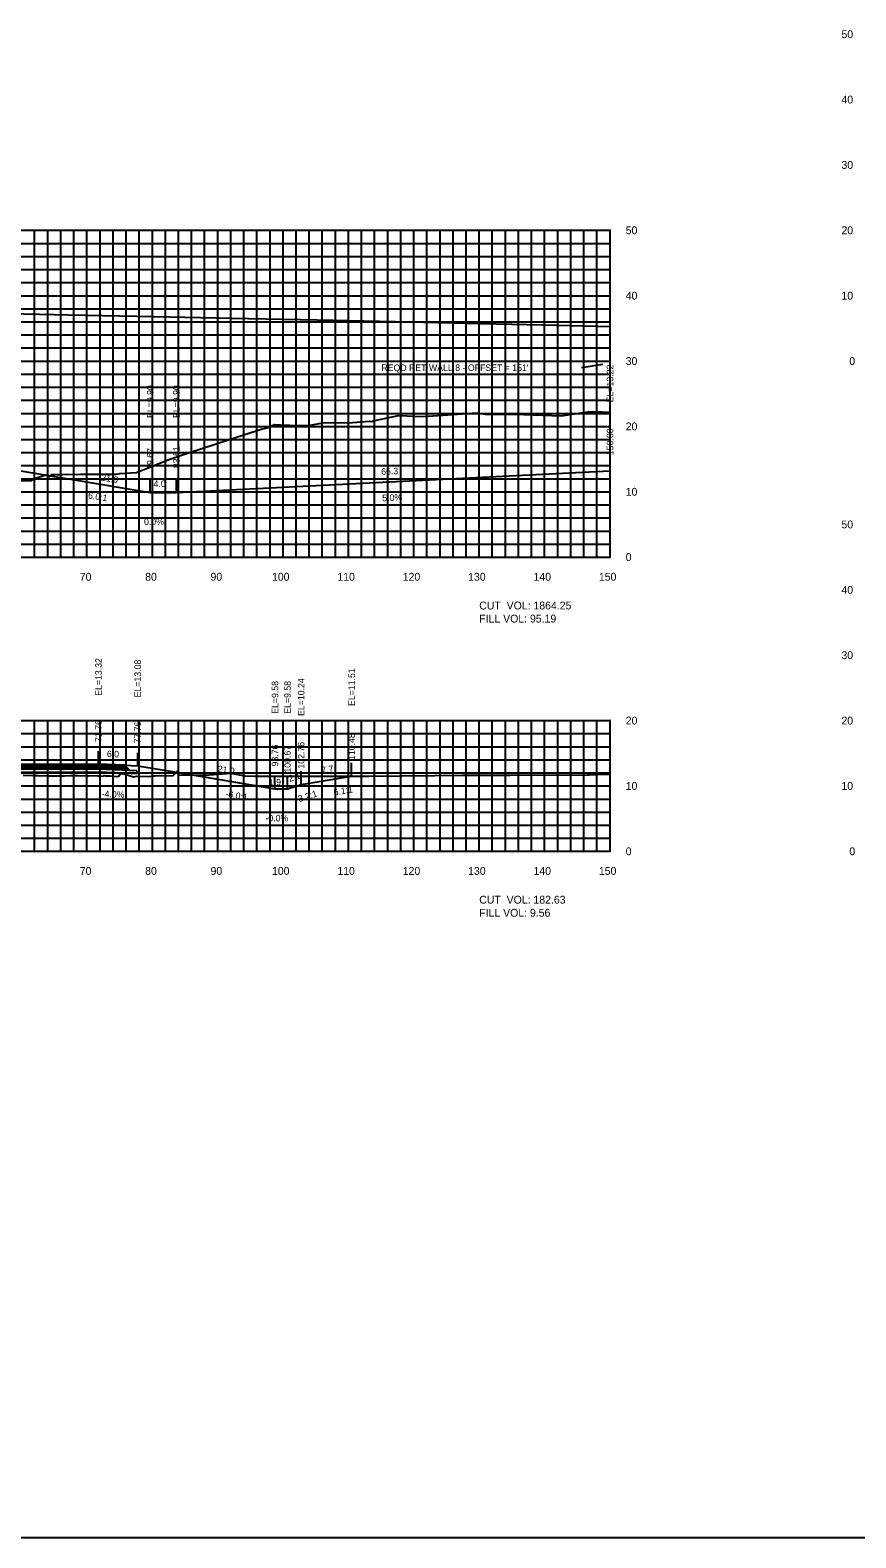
# Model space of a CAD drawing. Extents: x 1797419 to 1809236, y 248759 to 251512.
# Drawn here: x 1803032.3 to 1803158.6, y 249994.4 to 250225 of the extents above; entities that cross this region are included whole.
import ezdxf

# ---------------------------------------------------------------- set-up
doc = ezdxf.new("R2010")
doc.units = 0
for name, color, linetype in [('10', 7, 'Continuous'), ('3', 7, 'Continuous'), ('31', 7, 'Continuous'), ('4', 7, 'Continuous'), ('60', 7, 'Continuous'), ('ANNO-TXT', 7, 'Continuous'), ('BASE', 7, 'Continuous'), ('CL-CNST', 7, 'Continuous'), ('Level 55', 7, 'Continuous'), ('Level 62', 7, 'Continuous'), ('LOWER BINDER', 7, 'Continuous'), ('M-ROADS', 7, 'Continuous'), ('UPPER BINDER', 7, 'Continuous'), ('WEARING', 7, 'Continuous')]:
    doc.layers.add(name, color=color, linetype=linetype)

msp = doc.modelspace()

# ---------------------------------------------------------------- linework, layer by layer
for p, q in [((1803050.67, 250154.34), (1803050.67, 250156.34)), ((1803054.67, 250154.34), (1803054.67, 250156.34)), ((1803042.76, 250112.75), (1803042.76, 250114.75)), ((1803048.76, 250112.51), (1803048.76, 250114.51)), ((1803081.48, 250110.94), (1803081.48, 250112.94)), ((1803069.76, 250109.01), (1803069.76, 250111.01)), ((1803069.76, 250109.01), (1803069.76, 250111.01)), ((1803071.67, 250109.01), (1803071.67, 250111.01)), ((1803073.76, 250109.67), (1803073.76, 250111.67))]:
    msp.add_line(p, q)
at = {"layer": '3'}
msp.add_line((1803116.65, 250173.46), (1803119.9, 250173.96), dxfattribs=at)
at = {"layer": '60'}
for p, q in [((1803121, 250144.43), (1803121, 250194.43)), ((1803121.06, 250194.43), (1803121, 250194.43)), ((1803121.06, 250184.43), (1803121, 250184.43)), ((1803121.06, 250174.43), (1803121, 250174.43)), ((1803121.06, 250164.43), (1803121, 250164.43)), ((1803121.06, 250154.43), (1803121, 250154.43)), ((1802821, 250144.43), (1803121, 250144.43)), ((1803041, 250144.37), (1803041, 250144.43)), ((1803051, 250144.37), (1803051, 250144.43)), ((1803061, 250144.37), (1803061, 250144.43)), ((1803071, 250144.37), (1803071, 250144.43)), ((1803081, 250144.37), (1803081, 250144.43)), ((1803091, 250144.37), (1803091, 250144.43)), ((1803101, 250144.37), (1803101, 250144.43)), ((1803111, 250144.37), (1803111, 250144.43)), ((1803121, 250144.37), (1803121, 250144.43)), ((1803121.06, 250144.43), (1803121, 250144.43)), ((1803121, 250099.43), (1803121, 250119.43)), ((1803121.06, 250119.43), (1803121, 250119.43)), ((1803121.06, 250109.43), (1803121, 250109.43)), ((1802821, 250099.43), (1803121, 250099.43)), ((1803041, 250099.37), (1803041, 250099.43)), ((1803051, 250099.37), (1803051, 250099.43)), ((1803061, 250099.37), (1803061, 250099.43)), ((1803071, 250099.37), (1803071, 250099.43)), ((1803081, 250099.37), (1803081, 250099.43)), ((1803091, 250099.37), (1803091, 250099.43)), ((1803101, 250099.37), (1803101, 250099.43)), ((1803111, 250099.37), (1803111, 250099.43)), ((1803121, 250099.37), (1803121, 250099.43)), ((1803121.06, 250099.43), (1803121, 250099.43))]:
    msp.add_line(p, q, dxfattribs=at)
at = {"layer": 'BASE'}
msp.add_lwpolyline([(1802904.25, 250110.21), (1802905.25, 250110.25), (1802910, 250110.44), (1802971, 250111.78), (1803042.76, 250112.03), (1803047.51, 250111.84), (1803048.51, 250111.8), (1803049.03, 250111.28), (1803042.76, 250111.53), (1802971, 250111.28), (1802910, 250109.94), (1802903.73, 250109.68)], close=True, dxfattribs=at)
at = {"layer": 'CL-CNST'}
for points in [[(1803028.86, 250181.7), (1803033.73, 250181.6), (1803038.13, 250181.52), (1803051.25, 250181.25), (1803063.13, 250181.01), (1803076.21, 250180.73), (1803088.13, 250180.48), (1803101.18, 250180.18), (1803113.13, 250179.92), (1803119.01, 250179.78), (1803121, 250179.73)], [(1803029.68, 250157.84), (1803038.78, 250156.32), (1803050.67, 250154.34), (1803052.61, 250154.34), (1803054.67, 250154.34), (1803054.7, 250154.34), (1803116.8, 250157.44), (1803121, 250157.65)], [(1802862.07, 250111.65), (1802862.07, 250111.65), (1802875.77, 250108.22), (1802879, 250107.42), (1802883, 250107.42), (1802904, 250110.92), (1802906, 250111), (1802910, 250111.16), (1802955.02, 250112.15), (1802971, 250112.5), (1802971, 250112.5), (1802990.3, 250112.57), (1803042.76, 250112.75), (1803044.92, 250112.66), (1803046.76, 250112.59), (1803048.76, 250112.51), (1803055.3, 250111.42), (1803069.76, 250109.01), (1803069.76, 250109.01), (1803071.67, 250109.01), (1803073.76, 250109.67), (1803075.3, 250109.92), (1803081.48, 250110.94)]]:
    msp.add_lwpolyline(points, dxfattribs=at)
at = {"layer": 'Level 55'}
msp.add_line((1803817.39, 249994.4), (1802790.13, 249994.4), dxfattribs=at)
at = {"layer": 'Level 62'}
for p, q in [((1802821, 250194.43), (1803121, 250194.43)), ((1803033, 250144.43), (1803033, 250194.43)), ((1803035, 250144.43), (1803035, 250194.43)), ((1803037, 250144.43), (1803037, 250194.43)), ((1803039, 250144.43), (1803039, 250194.43)), ((1803041, 250144.43), (1803041, 250194.43)), ((1803043, 250144.43), (1803043, 250194.43)), ((1803045, 250144.43), (1803045, 250194.43)), ((1803047, 250144.43), (1803047, 250194.43)), ((1803049, 250144.43), (1803049, 250194.43)), ((1803051, 250144.43), (1803051, 250194.43)), ((1803053, 250144.43), (1803053, 250194.43)), ((1803055, 250144.43), (1803055, 250194.43)), ((1803057, 250144.43), (1803057, 250194.43)), ((1803059, 250144.43), (1803059, 250194.43)), ((1803061, 250144.43), (1803061, 250194.43)), ((1803063, 250144.43), (1803063, 250194.43)), ((1803065, 250144.43), (1803065, 250194.43)), ((1803067, 250144.43), (1803067, 250194.43)), ((1803069, 250144.43), (1803069, 250194.43)), ((1803071, 250144.43), (1803071, 250194.43)), ((1803073, 250144.43), (1803073, 250194.43)), ((1803075, 250144.43), (1803075, 250194.43)), ((1803077, 250144.43), (1803077, 250194.43)), ((1803079, 250144.43), (1803079, 250194.43)), ((1803081, 250144.43), (1803081, 250194.43)), ((1803083, 250144.43), (1803083, 250194.43)), ((1803085, 250144.43), (1803085, 250194.43)), ((1803087, 250144.43), (1803087, 250194.43)), ((1803089, 250144.43), (1803089, 250194.43)), ((1803091, 250144.43), (1803091, 250194.43)), ((1803093, 250144.43), (1803093, 250194.43)), ((1803095, 250144.43), (1803095, 250194.43)), ((1803097, 250144.43), (1803097, 250194.43)), ((1803099, 250144.43), (1803099, 250194.43)), ((1803101, 250144.43), (1803101, 250194.43)), ((1803103, 250144.43), (1803103, 250194.43)), ((1803105, 250144.43), (1803105, 250194.43)), ((1803107, 250144.43), (1803107, 250194.43)), ((1803109, 250144.43), (1803109, 250194.43)), ((1803111, 250144.43), (1803111, 250194.43)), ((1803113, 250144.43), (1803113, 250194.43)), ((1803115, 250144.43), (1803115, 250194.43)), ((1803117, 250144.43), (1803117, 250194.43)), ((1803119, 250144.43), (1803119, 250194.43)), ((1803121, 250144.43), (1803121, 250194.43)), ((1802821, 250192.43), (1803121, 250192.43)), ((1802821, 250190.43), (1803121, 250190.43)), ((1802821, 250188.43), (1803121, 250188.43)), ((1802821, 250186.43), (1803121, 250186.43)), ((1802821, 250184.43), (1803121, 250184.43)), ((1802821, 250182.43), (1803121, 250182.43)), ((1802821, 250180.43), (1803121, 250180.43)), ((1802821, 250178.43), (1803121, 250178.43)), ((1802821, 250176.43), (1803121, 250176.43)), ((1802821, 250174.43), (1803121, 250174.43)), ((1802821, 250172.43), (1803121, 250172.43)), ((1802821, 250170.43), (1803121, 250170.43)), ((1802821, 250168.43), (1803121, 250168.43)), ((1802821, 250166.43), (1803121, 250166.43)), ((1802821, 250164.43), (1803121, 250164.43)), ((1803121, 250144.43), (1803121, 250164.43)), ((1802821, 250162.43), (1803121, 250162.43)), ((1802821, 250160.43), (1803121, 250160.43)), ((1802821, 250158.43), (1803121, 250158.43)), ((1802821, 250156.43), (1803121, 250156.43)), ((1802821, 250154.43), (1803121, 250154.43)), ((1802821, 250152.43), (1803121, 250152.43)), ((1802821, 250150.43), (1803121, 250150.43)), ((1802821, 250148.43), (1803121, 250148.43)), ((1802821, 250146.43), (1803121, 250146.43)), ((1802821, 250144.43), (1803121, 250144.43)), ((1802821, 250119.43), (1803121, 250119.43)), ((1803033, 250099.43), (1803033, 250119.43)), ((1803035, 250099.43), (1803035, 250119.43)), ((1803037, 250099.43), (1803037, 250119.43)), ((1803039, 250099.43), (1803039, 250119.43)), ((1803041, 250099.43), (1803041, 250119.43)), ((1803043, 250099.43), (1803043, 250119.43)), ((1803045, 250099.43), (1803045, 250119.43)), ((1803047, 250099.43), (1803047, 250119.43)), ((1803049, 250099.43), (1803049, 250119.43)), ((1803051, 250099.43), (1803051, 250119.43)), ((1803053, 250099.43), (1803053, 250119.43)), ((1803055, 250099.43), (1803055, 250119.43)), ((1803057, 250099.43), (1803057, 250119.43)), ((1803059, 250099.43), (1803059, 250119.43)), ((1803061, 250099.43), (1803061, 250119.43)), ((1803063, 250099.43), (1803063, 250119.43)), ((1803065, 250099.43), (1803065, 250119.43)), ((1803067, 250099.43), (1803067, 250119.43)), ((1803069, 250099.43), (1803069, 250119.43)), ((1803071, 250099.43), (1803071, 250119.43)), ((1803073, 250099.43), (1803073, 250119.43)), ((1803075, 250099.43), (1803075, 250119.43)), ((1803077, 250099.43), (1803077, 250119.43)), ((1803079, 250099.43), (1803079, 250119.43)), ((1803081, 250099.43), (1803081, 250119.43)), ((1803083, 250099.43), (1803083, 250119.43)), ((1803085, 250099.43), (1803085, 250119.43)), ((1803087, 250099.43), (1803087, 250119.43)), ((1803089, 250099.43), (1803089, 250119.43)), ((1803091, 250099.43), (1803091, 250119.43)), ((1803093, 250099.43), (1803093, 250119.43)), ((1803095, 250099.43), (1803095, 250119.43)), ((1803097, 250099.43), (1803097, 250119.43)), ((1803099, 250099.43), (1803099, 250119.43)), ((1803101, 250099.43), (1803101, 250119.43)), ((1803103, 250099.43), (1803103, 250119.43)), ((1803105, 250099.43), (1803105, 250119.43)), ((1803107, 250099.43), (1803107, 250119.43)), ((1803109, 250099.43), (1803109, 250119.43)), ((1803111, 250099.43), (1803111, 250119.43)), ((1803113, 250099.43), (1803113, 250119.43)), ((1803115, 250099.43), (1803115, 250119.43)), ((1803117, 250099.43), (1803117, 250119.43)), ((1803119, 250099.43), (1803119, 250119.43)), ((1803121, 250099.43), (1803121, 250119.43)), ((1802821, 250117.43), (1803121, 250117.43)), ((1802821, 250115.43), (1803121, 250115.43)), ((1802821, 250113.43), (1803121, 250113.43)), ((1802821, 250111.43), (1803121, 250111.43)), ((1802821, 250109.43), (1803121, 250109.43)), ((1802821, 250107.43), (1803121, 250107.43)), ((1802821, 250105.43), (1803121, 250105.43)), ((1802821, 250103.43), (1803121, 250103.43)), ((1802821, 250101.43), (1803121, 250101.43)), ((1802821, 250099.43), (1803121, 250099.43))]:
    msp.add_line(p, q, dxfattribs=at)
at = {"layer": 'LOWER BINDER'}
for points in [[(1802910, 250110.63), (1802971, 250111.97), (1803042.76, 250112.22), (1803047.31, 250112.04), (1803047.51, 250111.84), (1803042.76, 250112.03), (1802971, 250111.78), (1802910, 250110.44), (1802905.25, 250110.25), (1802905.45, 250110.44)], [(1802910, 250110.82), (1802971, 250112.16), (1803042.76, 250112.41), (1803047.11, 250112.23), (1803047.31, 250112.04), (1803042.76, 250112.22), (1802971, 250111.97), (1802910, 250110.63), (1802905.45, 250110.44), (1802905.65, 250110.64)]]:
    msp.add_lwpolyline(points, close=True, dxfattribs=at)
at = {"layer": 'M-ROADS'}
for points in [[(1803030.6, 250156.17), (1803032.33, 250156.11), (1803032.55, 250156.16), (1803032.98, 250156.47), (1803034.85, 250157.06), (1803035.24, 250156.7), (1803035.7, 250157.05), (1803037.25, 250157.07), (1803040.03, 250157.12), (1803043.98, 250157.13), (1803045.31, 250157.11), (1803045.4, 250157.12), (1803046.02, 250157.21), (1803048.59, 250157.4), (1803053.5, 250159.37), (1803056.25, 250160.29), (1803067.66, 250163.99), (1803068.61, 250164.23), (1803069.27, 250164.57), (1803069.43, 250164.58), (1803069.66, 250164.71), (1803071.57, 250164.62), (1803072.04, 250164.6), (1803073.22, 250164.55), (1803074.27, 250164.59), (1803074.34, 250164.55), (1803074.87, 250164.58), (1803077.06, 250164.96), (1803081.61, 250165.02), (1803084.19, 250165.24), (1803084.47, 250165.2), (1803085.02, 250165.31), (1803085.31, 250165.38), (1803088.66, 250166.1), (1803092.4, 250165.94), (1803100.66, 250166.52), (1803101.89, 250166.32), (1803103.86, 250166.32), (1803105.81, 250166.32), (1803106.31, 250166.32), (1803106.38, 250166.3), (1803113.53, 250166.07), (1803117.6, 250166.67), (1803117.77, 250166.7), (1803118.17, 250166.68), (1803118.45, 250166.7), (1803121, 250166.59)], [(1803031.25, 250111.08), (1803032.72, 250111.05), (1803033.12, 250111.04), (1803033.43, 250111.04), (1803035.14, 250111), (1803035.24, 250111), (1803035.33, 250111), (1803036.12, 250110.99), (1803037.12, 250111), (1803037.57, 250111), (1803038.48, 250111.01), (1803039.23, 250111.01), (1803039.62, 250111.01), (1803040, 250111), (1803040.88, 250111.01), (1803041.07, 250110.98), (1803041.17, 250110.98), (1803041.26, 250110.98), (1803042.06, 250111.01), (1803042.66, 250110.97), (1803042.78, 250110.97), (1803042.86, 250110.95), (1803043.53, 250111), (1803043.57, 250111.01), (1803043.79, 250110.96), (1803044.57, 250110.99), (1803045, 250110.94), (1803045.51, 250110.89), (1803045.85, 250110.91), (1803046.12, 250111.31), (1803046.16, 250111.27), (1803046.51, 250111.32), (1803048.1, 250110.84), (1803048.15, 250110.82), (1803048.64, 250110.95), (1803050.45, 250110.89), (1803051.05, 250110.96), (1803051.36, 250110.98), (1803052.35, 250111.05), (1803053.13, 250110.97), (1803054.18, 250111.02), (1803054.82, 250111.67), (1803054.93, 250111.13), (1803059.05, 250111.07), (1803063.02, 250111.37), (1803065.17, 250110.98), (1803066.67, 250110.92), (1803077.77, 250110.94), (1803082.06, 250110.94), (1803084.09, 250110.95), (1803094.21, 250111.02), (1803098.43, 250111.08), (1803099.66, 250111.08), (1803105.72, 250111.09), (1803117.53, 250111.15), (1803117.84, 250111.15), (1803119.04, 250111.17), (1803120.86, 250111.21), (1803121, 250111.21)]]:
    msp.add_lwpolyline(points, dxfattribs=at)
at = {"layer": 'UPPER BINDER'}
msp.add_lwpolyline([(1803042.76, 250112.41), (1803047.11, 250112.23), (1803046.91, 250112.43), (1803042.76, 250112.6), (1802971, 250112.35), (1802910, 250111.01), (1802905.85, 250110.84), (1802905.65, 250110.64), (1802910, 250110.82), (1802971, 250112.16)], close=True, dxfattribs=at)
at = {"layer": 'WEARING'}
msp.add_lwpolyline([(1803042.76, 250112.6), (1803046.91, 250112.43), (1803046.76, 250112.59), (1803042.76, 250112.75), (1802971, 250112.5), (1802910, 250111.16), (1802906, 250111), (1802905.85, 250110.84), (1802910, 250111.01), (1802971, 250112.35)], close=True, dxfattribs=at)

# ---------------------------------------------------------------- texts
for s, rotation, p in [('-6.0:1', 350.5377, (1803040.67, 250153.51)), ('-6.0:1', 350.5377, (1803062.12, 250107.75)), ('3.2:1', 17.5183, (1803073.47, 250106.95)), ('6.1:1', 9.3505, (1803078.8, 250107.96))]:
    msp.add_text(s, height=1, rotation=rotation).set_placement(p)
at = {"layer": '10'}
for s, p in [('70', (1803039.9, 250140.83)), ('80', (1803049.9, 250140.83)), ('90', (1803059.9, 250140.83)), ('100', (1803069.3, 250140.83)), ('110', (1803079.3, 250140.83)), ('120', (1803089.3, 250140.83)), ('130', (1803099.3, 250140.83)), ('140', (1803109.3, 250140.83)), ('150', (1803119.3, 250140.83)), ('70', (1803039.9, 250095.83)), ('80', (1803049.9, 250095.83)), ('90', (1803059.9, 250095.83)), ('100', (1803069.3, 250095.83)), ('110', (1803079.3, 250095.83)), ('120', (1803089.3, 250095.83)), ('130', (1803099.3, 250095.83)), ('140', (1803109.3, 250095.83)), ('150', (1803119.3, 250095.83))]:
    msp.add_text(s, height=1.2, dxfattribs=at).set_placement(p)
at = {"layer": '3'}
msp.add_text("REQD RET WALL 8 - OFFSET = 151'", height=1, dxfattribs=at).set_placement((1803086.03, 250172.91))
for s, p in [('EL=13.22', (1803121.5, 250168.12)), ('EL=9.90', (1803051.17, 250165.72)), ('EL=9.90', (1803055.17, 250165.72)), ('150.00', (1803121.5, 250160.03)), ('79.67', (1803051.17, 250157.78)), ('83.61', (1803055.17, 250158.04)), ('EL=13.32', (1803043.26, 250123.22)), ('EL=13.08', (1803049.26, 250122.98)), ('EL=10.24', (1803074.26, 250120.14)), ('EL=11.51', (1803081.98, 250121.66)), ('EL=9.58', (1803070.26, 250120.47)), ('EL=9.58', (1803070.26, 250120.47)), ('EL=9.58', (1803072.17, 250120.47)), ('71.76', (1803043.26, 250116.15)), ('77.76', (1803049.26, 250115.91)), ('110.48', (1803081.98, 250113.4)), ('98.76', (1803070.26, 250112.41)), ('98.76', (1803070.26, 250112.41)), ('100.67', (1803072.17, 250111.47)), ('102.76', (1803074.26, 250112.08))]:
    msp.add_text(s, height=1, rotation=90, dxfattribs=at).set_placement(p)
at = {"layer": '31'}
for s, p in [('50', (1803156.4, 250223.83)), ('40', (1803156.4, 250213.83)), ('30', (1803156.4, 250203.83)), ('50', (1803123.4, 250193.83)), ('20', (1803156.4, 250193.83)), ('40', (1803123.4, 250183.83)), ('10', (1803156.4, 250183.83)), ('30', (1803123.4, 250173.83)), ('0', (1803157.6, 250173.83)), ('20', (1803123.4, 250163.83)), ('10', (1803123.4, 250153.83)), ('50', (1803156.4, 250148.83)), ('0', (1803123.4, 250143.83)), ('40', (1803156.4, 250138.83)), ('30', (1803156.4, 250128.83)), ('20', (1803123.4, 250118.83)), ('20', (1803156.4, 250118.83)), ('10', (1803123.4, 250108.83)), ('10', (1803156.4, 250108.83)), ('0', (1803123.4, 250098.83)), ('0', (1803157.6, 250098.83))]:
    msp.add_text(s, height=1.2, dxfattribs=at).set_placement(p)
at = {"layer": '4'}
for s, rotation, p in [('66.3', 2.8624, (1803086.02, 250157)), ('21.0', 350.5377, (1803043.11, 250156.17)), ('5.0%', 2.8624, (1803086.19, 250152.96)), ('6.0', 357.7092, (1803044.03, 250113.86)), ('21.0', 350.5377, (1803060.92, 250111.6)), ('7.7', 9.3505, (1803076.94, 250111.31)), ('1.9', 359.99, (1803068.82, 250109.51)), ('2.1', 17.5183, (1803072, 250110.04)), ('-4.0%', 357.7092, (1803043.23, 250107.73)), ('-0.0%', 359.99, (1803068.3, 250104.01))]:
    msp.add_text(s, height=1, rotation=rotation, dxfattribs=at).set_placement(p)
for s, p in [('4.0', (1803051.18, 250155.16)), ('0.0%', (1803049.73, 250149.34))]:
    msp.add_text(s, height=1, dxfattribs=at).set_placement(p)
at = {"layer": 'ANNO-TXT'}
for s, p in [('CUT  VOL: 1864.25', (1803101, 250136.43)), ('FILL VOL: 95.19', (1803101, 250134.43)), ('CUT  VOL: 182.63', (1803101, 250091.43)), ('FILL VOL: 9.56', (1803101, 250089.43))]:
    msp.add_text(s, height=1.2, dxfattribs=at).set_placement(p)

doc.saveas('drawing.dxf')
